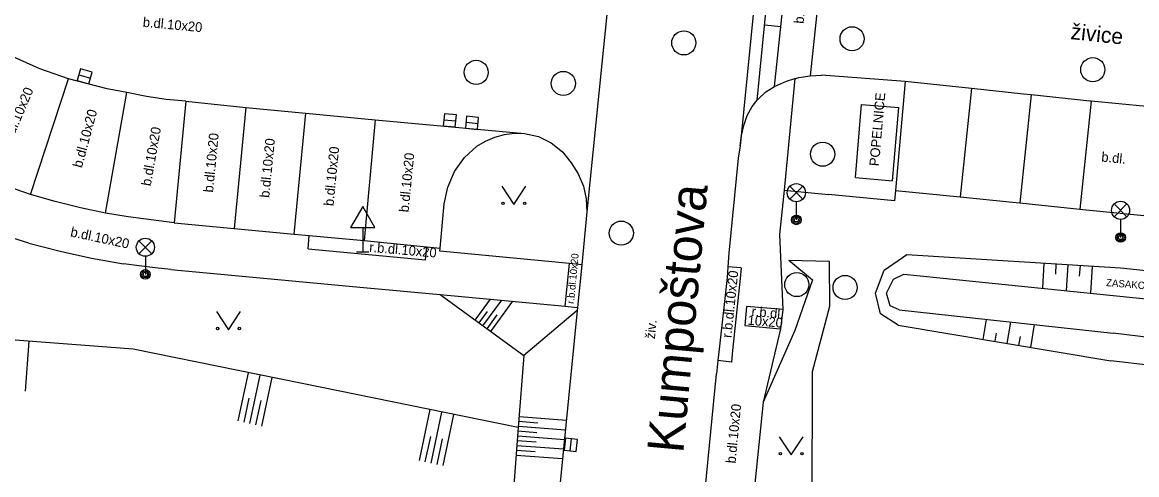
# Model space of a CAD drawing. Extents: x -598233 to -596890, y -1157848 to -1156431.
# Drawn here: x -597870.05 to -597823.89, y -1156929.96 to -1156911.23 of the extents above; entities that cross this region are included whole.
import ezdxf

# ---------------------------------------------------------------- set-up
doc = ezdxf.new("R2010")
doc.units = 0
for name, color, linetype in [('Level 10', 7, 'Continuous'), ('Level 11', 7, 'Continuous'), ('Level 14', 7, 'Continuous'), ('Level 15', 7, 'Continuous'), ('Level 27', 7, 'Continuous'), ('Level 33', 7, 'Continuous'), ('Level 34', 7, 'Continuous'), ('Level 36', 7, 'Continuous'), ('Level 40', 7, 'Continuous'), ('Level 42', 7, 'Continuous'), ('Level 5', 7, 'Continuous'), ('Level 50', 7, 'Continuous')]:
    doc.layers.add(name, color=color, linetype=linetype)

msp = doc.modelspace()

# ---------------------------------------------------------------- linework, layer by layer
at = {"layer": 'Level 10'}
for points in [[(-597838.9, -1156913.88), (-597838.4, -1156913.67), (-597838.05, -1156913.56), (-597838.01, -1156913.55), (-597837.88, -1156913.52), (-597837.41, -1156913.44)], [(-597837.41, -1156913.44), (-597836.95, -1156913.42)], [(-597833.48, -1156913.68), (-597836.95, -1156913.42)], [(-597840.02, -1156915.09), (-597839.82, -1156914.72), (-597839.61, -1156914.45), (-597839.56, -1156914.39), (-597839.25, -1156914.11), (-597838.9, -1156913.88)], [(-597833.48, -1156913.68), (-597833.88, -1156918.2), (-597831.2, -1156918.46), (-597829.04, -1156918.67), (-597828.73, -1156918.7), (-597826.25, -1156918.97), (-597826.12, -1156918.98)], [(-597840.32, -1156916.34), (-597840.26, -1156915.91), (-597840.16, -1156915.5), (-597840.02, -1156915.09)], [(-597869.71, -1156918.36), (-597871.27, -1156917.82), (-597872.77, -1156917.14), (-597874.2, -1156916.32), (-597875.55, -1156915.37)], [(-597851.22, -1156916.36), (-597850.86, -1156916.15), (-597850.48, -1156915.98), (-597850.07, -1156915.87), (-597849.66, -1156915.82)], [(-597849.66, -1156915.82), (-597849.25, -1156915.83)], [(-597849.25, -1156915.83), (-597848.67, -1156915.96), (-597848.14, -1156916.22), (-597847.68, -1156916.59), (-597847.31, -1156917.05)], [(-597852.57, -1156918.74), (-597852.43, -1156918.05), (-597852.15, -1156917.4), (-597851.74, -1156916.83), (-597851.22, -1156916.36)], [(-597840.32, -1156916.34), (-597840.4, -1156916.85)], [(-597847.31, -1156917.05), (-597847.02, -1156917.51), (-597846.81, -1156918.01), (-597846.69, -1156918.54), (-597846.66, -1156919.08)], [(-597840.4, -1156916.85), (-597840.78, -1156920.79)], [(-597866.6, -1156919.13), (-597867.64, -1156918.91), (-597868.68, -1156918.65), (-597869.71, -1156918.36)], [(-597852.74, -1156920.58), (-597852.57, -1156918.74)], [(-597826.12, -1156918.98), (-597823.74, -1156919.21), (-597821.25, -1156919.46), (-597818.77, -1156919.71), (-597815.99, -1156919.98)], [(-597863.76, -1156919.53), (-597864.71, -1156919.41), (-597865.66, -1156919.28), (-597866.6, -1156919.13)], [(-597846.66, -1156919.08), (-597846.88, -1156921.27)], [(-597863.76, -1156919.53), (-597861.27, -1156919.77)], [(-597861.27, -1156919.77), (-597858.79, -1156920)], [(-597858.79, -1156920), (-597858.16, -1156920.06), (-597855.89, -1156920.27)], [(-597855.89, -1156920.27), (-597853.3, -1156920.52), (-597852.74, -1156920.58)], [(-597840.78, -1156920.79), (-597840.83, -1156921.36), (-597840.86, -1156921.8)], [(-597846.88, -1156921.27), (-597847.05, -1156923.04)], [(-597840.86, -1156921.8), (-597841.18, -1156924.77)], [(-597847.06, -1156923.16), (-597848.25, -1156935.17)], [(-597847.05, -1156923.04), (-597847.06, -1156923.16)], [(-597841.18, -1156924.77), (-597841.24, -1156925.24), (-597841.3, -1156925.78)], [(-597842.23, -1156935.39), (-597841.3, -1156925.78)]]:
    msp.add_lwpolyline(points, dxfattribs=at)
at = {"layer": 'Level 11'}
for points in [[(-597839.61, -1156914.45), (-597838.75, -1156905.77)], [(-597836.77, -1156907.32), (-597837.41, -1156913.44)], [(-597845.51, -1156907.65), (-597846.04, -1156912.94)], [(-597839.72, -1156910.35), (-597840.32, -1156916.34)], [(-597868.14, -1156913.57), (-597869.32, -1156913.16), (-597870.43, -1156912.66), (-597870.45, -1156912.65), (-597871.54, -1156912.04), (-597872.56, -1156911.33)], [(-597846.04, -1156912.94), (-597846.66, -1156919.08)], [(-597869.71, -1156918.36), (-597868.14, -1156913.57)], [(-597865.72, -1156914.14), (-597866.53, -1156913.98), (-597867.34, -1156913.78), (-597868.14, -1156913.57)], [(-597838.05, -1156913.56), (-597838.5, -1156918.18)], [(-597823.49, -1156914.72), (-597825.78, -1156914.49), (-597825.83, -1156914.49), (-597828.26, -1156914.23), (-597828.58, -1156914.2), (-597830.74, -1156913.97), (-597833.48, -1156913.68)], [(-597866.6, -1156919.13), (-597865.72, -1156914.14)], [(-597863.27, -1156914.5), (-597864.09, -1156914.42), (-597864.91, -1156914.3), (-597865.72, -1156914.14)], [(-597830.74, -1156913.97), (-597831.2, -1156918.46)], [(-597828.26, -1156914.23), (-597828.73, -1156918.7)], [(-597863.27, -1156914.5), (-597863.76, -1156919.53)], [(-597863.27, -1156914.5), (-597860.79, -1156914.75)], [(-597860.79, -1156914.75), (-597861.27, -1156919.77)], [(-597860.79, -1156914.75), (-597858.31, -1156914.99)], [(-597825.78, -1156914.49), (-597826.25, -1156918.97)], [(-597858.79, -1156920), (-597858.31, -1156914.99)], [(-597858.31, -1156914.99), (-597855.44, -1156915.27)], [(-597855.44, -1156915.27), (-597855.89, -1156920.27)], [(-597855.44, -1156915.27), (-597849.25, -1156915.83)], [(-597869.78, -1156920.37), (-597870.98, -1156920), (-597872.15, -1156919.55), (-597873.29, -1156919.02), (-597874.39, -1156918.42)], [(-597838.5, -1156918.18), (-597838.69, -1156920.01), (-597838.55, -1156923.12)], [(-597838.5, -1156918.18), (-597836.66, -1156918.36)], [(-597833.88, -1156918.2), (-597833.93, -1156918.62), (-597836.66, -1156918.36)], [(-597869.78, -1156920.37), (-597868.48, -1156920.71), (-597867.18, -1156920.99), (-597865.86, -1156921.23)], [(-597858.21, -1156920.61), (-597858.16, -1156920.06)], [(-597858.21, -1156920.61), (-597853.35, -1156921.07)], [(-597853.35, -1156921.07), (-597853.3, -1156920.52)], [(-597852.75, -1156920.71), (-597852.74, -1156920.58)], [(-597846.88, -1156921.27), (-597847.39, -1156921.22), (-597852.75, -1156920.71)], [(-597863.89, -1156921.47), (-597864.55, -1156921.4), (-597865.21, -1156921.32), (-597865.86, -1156921.23)], [(-597847.56, -1156922.99), (-597847.39, -1156921.22)], [(-597863.89, -1156921.47), (-597855.91, -1156922.21)], [(-597840.28, -1156921.4), (-597840.83, -1156921.36)], [(-597840.28, -1156921.4), (-597840.32, -1156921.84)], [(-597855.91, -1156922.21), (-597852.74, -1156922.5)], [(-597840.32, -1156921.84), (-597840.63, -1156924.82)], [(-597852.74, -1156922.5), (-597847.56, -1156922.99), (-597847.05, -1156923.04)], [(-597840.05, -1156923), (-597840.12, -1156923.79)], [(-597838.55, -1156923.12), (-597840.05, -1156923)], [(-597838.55, -1156923.12), (-597838.64, -1156923.92)], [(-597840.12, -1156923.79), (-597838.64, -1156923.92)], [(-597838.64, -1156923.92), (-597839.36, -1156926.96)], [(-597840.63, -1156924.82), (-597840.68, -1156925.31)], [(-597840.68, -1156925.31), (-597841.24, -1156925.24)], [(-597839.36, -1156926.96), (-597840.24, -1156935.59)]]:
    msp.add_lwpolyline(points, dxfattribs=at)
at = {"layer": 'Level 14'}
for points in [[(-597838.9, -1156913.88), (-597838.12, -1156906.57)], [(-597833.77, -1156923.77), (-597834.51, -1156923.3), (-597834.71, -1156922.45), (-597834.35, -1156921.5), (-597833.41, -1156920.85), (-597824.57, -1156921.4), (-597814.56, -1156922.45), (-597813.53, -1156923.2), (-597813.25, -1156924.77), (-597813.74, -1156926.17), (-597814.94, -1156926.41), (-597824.96, -1156925.25)], [(-597838.3, -1156921.08), (-597837.32, -1156921.89), (-597838.05, -1156923.99), (-597839.36, -1156926.96)], [(-597838.3, -1156921.08), (-597836.63, -1156921.12)], [(-597836.63, -1156921.12), (-597836.61, -1156923), (-597837.34, -1156925.71)], [(-597833.73, -1156923.13), (-597834.11, -1156922.97), (-597834.26, -1156922.45), (-597833.96, -1156921.86), (-597833.54, -1156921.66), (-597824.87, -1156922.54), (-597814.52, -1156923.59), (-597814.07, -1156924.52), (-597814.68, -1156925.35), (-597824.87, -1156924.1)], [(-597852.74, -1156922.5), (-597849.28, -1156925.03)], [(-597847.06, -1156923.16), (-597849.28, -1156925.03)], [(-597833.73, -1156923.13), (-597824.87, -1156924.1)], [(-597865.46, -1156924.77), (-597875.8, -1156923.98)], [(-597833.77, -1156923.77), (-597824.96, -1156925.25)], [(-597858.46, -1156926.19), (-597865.46, -1156924.77)], [(-597849.28, -1156925.03), (-597849.51, -1156928.01), (-597850.05, -1156935.18)], [(-597837.34, -1156925.71), (-597837.35, -1156931.27), (-597837.58, -1156935.85)], [(-597849.51, -1156928.01), (-597858.46, -1156926.19)]]:
    msp.add_lwpolyline(points, dxfattribs=at)
at = {"layer": 'Level 15'}
for points in [[(-597838.64, -1156911.41), (-597839.3, -1156911.34)], [(-597827.74, -1156921.2), (-597827.8, -1156922.24)], [(-597827.24, -1156921.23), (-597827.26, -1156921.66)], [(-597826.74, -1156921.27), (-597826.81, -1156922.34)], [(-597826.24, -1156921.3), (-597826.27, -1156921.74)], [(-597825.74, -1156921.33), (-597825.81, -1156922.44)], [(-597851.29, -1156923.56), (-597850.66, -1156922.7)], [(-597850.97, -1156923.8), (-597850.19, -1156922.74)], [(-597850.64, -1156924.03), (-597849.73, -1156922.78)], [(-597851.13, -1156923.68), (-597850.78, -1156923.2)], [(-597850.8, -1156923.92), (-597850.38, -1156923.34)], [(-597830.25, -1156924.36), (-597830.11, -1156923.53)], [(-597829.26, -1156924.53), (-597829.11, -1156923.64)], [(-597829.76, -1156924.44), (-597829.7, -1156924.1)], [(-597828.28, -1156924.69), (-597828.12, -1156923.74)], [(-597869.91, -1156926.51), (-597869.77, -1156924.44)], [(-597828.77, -1156924.61), (-597828.71, -1156924.24)], [(-597861.11, -1156927.74), (-597860.68, -1156925.74)], [(-597860.62, -1156927.84), (-597860.19, -1156925.84)], [(-597860.13, -1156927.95), (-597859.7, -1156925.94)], [(-597860.86, -1156927.79), (-597860.65, -1156926.79)], [(-597860.37, -1156927.9), (-597860.16, -1156926.89)], [(-597853.6, -1156929.38), (-597853.16, -1156927.27)], [(-597853.11, -1156929.49), (-597852.67, -1156927.37)], [(-597852.62, -1156929.59), (-597852.18, -1156927.47)], [(-597849.49, -1156927.75), (-597848.7, -1156927.81)], [(-597849.47, -1156927.55), (-597847.51, -1156927.7)], [(-597849.52, -1156928.15), (-597848.74, -1156928.21)], [(-597849.5, -1156927.95), (-597847.55, -1156928.1)], [(-597853.36, -1156929.43), (-597853.13, -1156928.38)], [(-597852.87, -1156929.54), (-597852.64, -1156928.48)], [(-597849.55, -1156928.55), (-597848.77, -1156928.61)], [(-597849.53, -1156928.35), (-597847.59, -1156928.5)], [(-597849.59, -1156929.15), (-597847.67, -1156929.29)], [(-597849.58, -1156928.95), (-597848.81, -1156929.01)], [(-597849.56, -1156928.75), (-597847.63, -1156928.9)]]:
    msp.add_lwpolyline(points, dxfattribs=at)
at = {"layer": 'Level 27'}
for p, q in [((-597867.7004, -1156913.4012), (-597867.2196, -1156913.5388)), ((-597852.589, -1156915.2675), (-597852.091, -1156915.3125)), ((-597851.669, -1156915.3675), (-597851.171, -1156915.4125)), ((-597847.3548, -1156928.9788), (-597847.3052, -1156928.4812))]:
    msp.add_line(p, q, dxfattribs=at)
for points in [[(-597867.7691, -1156913.6416), (-597867.2884, -1156913.7791), (-597867.1509, -1156913.2984), (-597867.6316, -1156913.1609)], [(-597852.6115, -1156915.5165), (-597852.1135, -1156915.5615), (-597852.0685, -1156915.0635), (-597852.5665, -1156915.0185)], [(-597851.6915, -1156915.6165), (-597851.1935, -1156915.6615), (-597851.1485, -1156915.1635), (-597851.6465, -1156915.1185)], [(-597847.106, -1156929.0036), (-597847.0564, -1156928.506), (-597847.554, -1156928.4564), (-597847.6036, -1156928.954)]]:
    msp.add_lwpolyline(points, close=True, dxfattribs=at)
for centre in [(-597842.65, -1156912.08), (-597835.68, -1156911.91), (-597851.25, -1156913.3), (-597825.71, -1156913.19), (-597847.64, -1156913.76), (-597836.9, -1156916.69), (-597845.24, -1156919.96), (-597837.97, -1156922.09), (-597835.97, -1156922.21)]:
    msp.add_circle(centre, 0.5, dxfattribs=at)
at = {"layer": 'Level 33'}
for p, q in [((-597838.255, -1156918.55), (-597837.725, -1156918.02)), ((-597838.255, -1156918.02), (-597837.725, -1156918.55)), ((-597837.99, -1156918.66), (-597837.99, -1156919.41)), ((-597824.825, -1156919.28), (-597824.295, -1156918.75)), ((-597824.825, -1156918.75), (-597824.295, -1156919.28)), ((-597824.56, -1156919.39), (-597824.56, -1156920.14)), ((-597865.215, -1156920.81), (-597864.685, -1156920.28)), ((-597865.215, -1156920.28), (-597864.685, -1156920.81)), ((-597864.95, -1156920.92), (-597864.95, -1156921.67))]:
    msp.add_line(p, q, dxfattribs=at)
for centre, radius in [((-597837.99, -1156918.285), 0.375), ((-597824.56, -1156919.015), 0.375), ((-597837.99, -1156919.41), 0.2), ((-597837.99, -1156919.41), 0.1445), ((-597837.99, -1156919.41), 0.0876), ((-597824.56, -1156920.14), 0.2), ((-597864.95, -1156920.545), 0.375), ((-597824.56, -1156920.14), 0.1445), ((-597824.56, -1156920.14), 0.0876), ((-597864.95, -1156921.67), 0.2), ((-597864.95, -1156921.67), 0.1445), ((-597864.95, -1156921.67), 0.0876)]:
    msp.add_circle(centre, radius, dxfattribs=at)
at = {"layer": 'Level 34'}
for p, q in [((-597855.95, -1156919.722), (-597855.95, -1156920.74)), ((-597856.2, -1156920.74), (-597855.7, -1156920.74))]:
    msp.add_line(p, q, dxfattribs=at)
msp.add_lwpolyline([(-597856.45, -1156919.722), (-597855.45, -1156919.722), (-597855.95, -1156918.856)], close=True, dxfattribs=at)
at = {"layer": 'Level 36'}
for points in [[(-597850.19, -1156918.02), (-597849.69, -1156918.77), (-597849.19, -1156918.02)], [(-597862.01, -1156923.21), (-597861.51, -1156923.96), (-597861.01, -1156923.21)], [(-597838.7, -1156928.39), (-597838.2, -1156929.14), (-597837.7, -1156928.39)]]:
    msp.add_lwpolyline(points, dxfattribs=at)
for centre in [(-597850.1402, -1156918.7198), (-597849.2408, -1156918.7198), (-597861.9602, -1156923.9098), (-597861.0608, -1156923.9098), (-597838.6502, -1156929.0898), (-597837.7508, -1156929.0898)]:
    msp.add_circle(centre, 0.05, dxfattribs=at)
at = {"layer": 'Level 5'}
for points in [[(-597835.54, -1156917.66), (-597835.29, -1156914.63)], [(-597835.29, -1156914.63), (-597833.75, -1156914.76)], [(-597834, -1156917.79), (-597833.75, -1156914.76)], [(-597835.54, -1156917.66), (-597834, -1156917.79)]]:
    msp.add_lwpolyline(points, dxfattribs=at)

# ---------------------------------------------------------------- texts
at = {"layer": 'Level 40'}
for s, height, rotation, p in [('b.dl.10x20', 0.4, 84.50768, (-597837.69, -1156911.3)), ('b.dl.10x20', 0.4, 354.72259, (-597865.07, -1156911.41)), ('živice', 0.65, 353.98014, (-597826.65, -1156911.92)), ('b.dl.10x20', 0.4, 67, (-597870.54, -1156916.3)), ('b.dl.10x20', 0.4, 75, (-597867.58, -1156917.28)), ('b.dl.10x20', 0.4, 80, (-597864.73, -1156918.03)), ('b.dl.10x20', 0.4, 84.43606, (-597862.15, -1156918.29)), ('b.dl.10x20', 0.4, 84.43606, (-597859.82, -1156918.51)), ('b.dl.10x20', 0.4, 84.43606, (-597857.16, -1156918.85)), ('b.dl.10x20', 0.4, 84.43606, (-597854.05, -1156919.11)), ('b.dl.', 0.4, 354.31799, (-597825.37, -1156916.99)), ('b.dl.10x20', 0.4, 348, (-597868.08, -1156920.09)), ('r.b.dl.10x20', 0.400002, 355, (-597855.69, -1156920.73)), ('r.b.dl.10x20', 0.3, 84.55967, (-597847.2, -1156922.9)), ('r.b.dl.10x20', 0.400002, 84.05077, (-597840.68, -1156924.31)), ('r.b.dl.', 0.4, 355, (-597839.86, -1156923.39)), ('živ.', 0.4, 84.11783, (-597843.85, -1156924.36)), ('10x20', 0.4, 355, (-597840.02, -1156923.75)), ('b.dl.10x20', 0.4, 84.47246, (-597840.51, -1156929.51))]:
    msp.add_text(s, height=height, rotation=rotation, dxfattribs=at).set_placement(p)
at = {"layer": 'Level 42'}
for s, height, rotation, p in [('POPELNICE', 0.4, 85, (-597834.57, -1156917.2)), ('ZASAKOVACÍ PRŮLEH', 0.3, 355.35412, (-597825.17, -1156922.15))]:
    msp.add_text(s, height=height, rotation=rotation, dxfattribs=at).set_placement(p)
at = {"layer": 'Level 50'}
msp.add_text('Kumpoštova', height=1.5, rotation=84.78153, dxfattribs=at).set_placement((-597842.6757, -1156929.1017))

doc.saveas('drawing.dxf')
